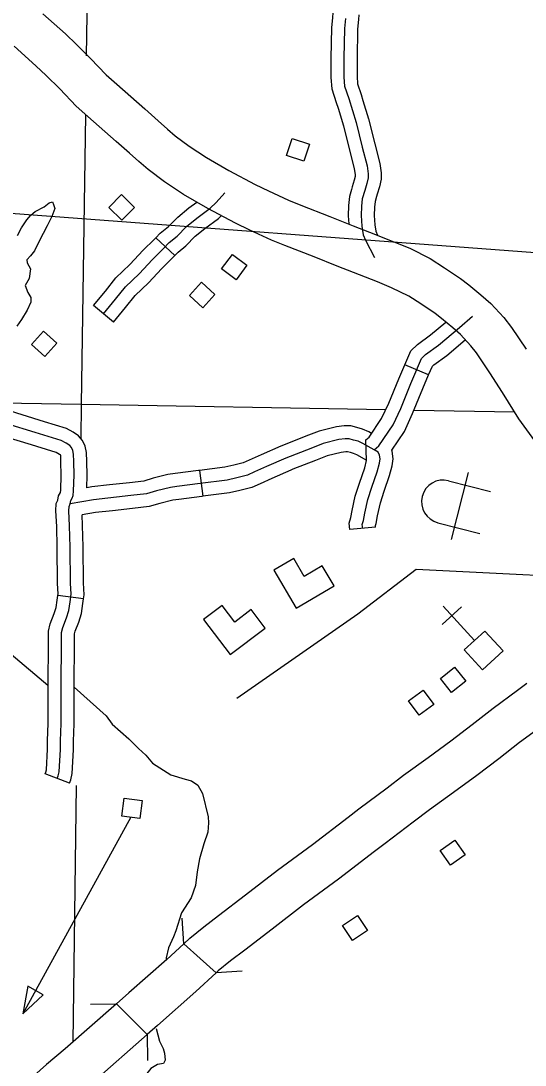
# Model space of a CAD drawing. Extents: x 61396 to 64680, y 55472 to 57605.
# Drawn here: x 62108.3 to 62199.2, y 55932.3 to 56120.6 of the extents above; entities that cross this region are included whole.
import ezdxf

# ---------------------------------------------------------------- set-up
doc = ezdxf.new("R2010")
doc.units = 0
for name, color, linetype in [('10', 7, 'Continuous'), ('15', 7, 'Continuous'), ('31', 7, 'Continuous'), ('32', 7, 'Continuous'), ('35', 7, 'Continuous'), ('37', 7, 'Continuous'), ('45', 7, 'Continuous'), ('5', 7, 'Continuous'), ('56', 7, 'Continuous'), ('57', 7, 'Continuous'), ('58', 7, 'Continuous'), ('Default', 7, 'Continuous')]:
    doc.layers.add(name, color=color, linetype=linetype)

msp = doc.modelspace()

# ---------------------------------------------------------------- linework, layer by layer
at = {"layer": '10'}
for points in [[(62112.22, 56121.93), (62116.3, 56118.27), (62118.31, 56116.37), (62120.84, 56113.84), (62123.68, 56110.9), (62125.55, 56109.2), (62130.61, 56104.76), (62133.04, 56102.6), (62134.7, 56101.13), (62136.1, 56099.9), (62138.62, 56098.02), (62141.72, 56095.99), (62145.76, 56093.64), (62150.49, 56091.13), (62152.89, 56089.96), (62156.54, 56088.27), (62158.74, 56087.38), (62163.99, 56085.34), (62168.19, 56083.67), (62171.11, 56082.52), (62175.47, 56080.81), (62178.35, 56079.62), (62182.05, 56077.77), (62184.61, 56076.11), (62187.54, 56074.18), (62189.01, 56073), (62191.19, 56071.22), (62192.96, 56069.66), (62195.34, 56067.13), (62196.72, 56065.34), (62199.33, 56061.45)], [(62201.41, 56044.23), (62198.04, 56048.84), (62195.11, 56053.61), (62192.81, 56057.14), (62190.37, 56060.77), (62189.39, 56062.05), (62187.52, 56064.04), (62186.12, 56065.27), (62184.1, 56066.93), (62182.94, 56067.85), (62180.34, 56069.57), (62178.17, 56070.97), (62175.1, 56072.51), (62172.55, 56073.57), (62168.25, 56075.25), (62165.31, 56076.41), (62161.13, 56078.07), (62155.85, 56080.12), (62153.42, 56081.1), (62149.55, 56082.9), (62146.95, 56084.16), (62141.96, 56086.81), (62137.61, 56089.34), (62134.15, 56091.61), (62131.19, 56093.82), (62129.53, 56095.27), (62127.85, 56096.76), (62125.44, 56098.9), (62120.35, 56103.37), (62118.24, 56105.28), (62115.27, 56108.36), (62112.86, 56110.77), (62111, 56112.52), (62107.07, 56116.06)]]:
    msp.add_lwpolyline(points, dxfattribs=at)
at = {"layer": '15'}
for points in [[(62137.63, 55954.18), (62138.72, 55955.2), (62141.24, 55957.22), (62143.87, 55959.24), (62148.79, 55963), (62154.53, 55967.43), (62160.84, 55972.07), (62167.28, 55977.01), (62169.2, 55978.48), (62174.28, 55982.31), (62177.26, 55984.6), (62181.69, 55987.79), (62185.77, 55990.77), (62189.62, 55993.7), (62193.41, 55996.67), (62197.8, 55999.9), (62199.45, 56001.18)], [(62202.51, 55993.66), (62198.13, 55990.45), (62194.4, 55987.52), (62190.45, 55984.51), (62186.27, 55981.46), (62181.93, 55978.34), (62179.01, 55976.09), (62173.93, 55972.26), (62172.04, 55970.81), (62165.53, 55965.82), (62159.23, 55961.19), (62153.55, 55956.8), (62148.62, 55953.04), (62146.06, 55951.07), (62143.84, 55949.29), (62143.47, 55948.94), (62140.57, 55951.54), (62137.63, 55954.18)], [(62137.63, 55954.18), (62134.57, 55951.33), (62127.75, 55945.29), (62125.51, 55943.32)], [(62143.47, 55948.94), (62139.82, 55945.55), (62132.91, 55939.43), (62131.04, 55937.79)], [(62125.51, 55943.32), (62116.27, 55935.2), (62112.92, 55932.37), (62101.46, 55922.26), (62101.2, 55922.04)], [(62101.2, 55922.04), (62103.89, 55919.47), (62106.87, 55916.62), (62118.03, 55926.46), (62121.37, 55929.29), (62131.04, 55937.79), (62128.16, 55940.67), (62125.51, 55943.32)]]:
    msp.add_lwpolyline(points, dxfattribs=at)
at = {"layer": '31'}
for points in [[(62164.49, 56122.07), (62164.43, 56121.26), (62164.28, 56119.38), (62164.17, 56113.92), (62164.17, 56110.43), (62164.3, 56108.39), (62165.13, 56105.92), (62165.44, 56104.9)], [(62166.77, 56121.08), (62166.62, 56119.26), (62166.51, 56113.9), (62166.51, 56110.51), (62166.62, 56108.85), (62167.36, 56106.64), (62168.69, 56102.33), (62169.79, 56097.87), (62170.66, 56094.48), (62170.87, 56093.07), (62170.87, 56092.32), (62170.64, 56091.29), (62170.25, 56090.03), (62169.81, 56088.51), (62169.68, 56087.19), (62169.61, 56085.52), (62169.73, 56083.59), (62169.97, 56082.07), (62170.38, 56081.06), (62172.03, 56077.97)], [(62169.17, 56121.74), (62169.11, 56120.9), (62168.96, 56119.14), (62168.86, 56113.87), (62168.86, 56110.58), (62168.94, 56109.3), (62169.59, 56107.35), (62169.92, 56106.28)], [(62165.44, 56104.9), (62166.43, 56101.7), (62167.52, 56097.3), (62168.36, 56094.01), (62168.52, 56092.89), (62168.53, 56092.58), (62168.37, 56091.89), (62168, 56090.69), (62167.87, 56090.25)], [(62169.92, 56106.28), (62170.94, 56102.95), (62172.06, 56098.44), (62172.96, 56094.94), (62173.21, 56093.24), (62173.21, 56092.06), (62172.9, 56090.68), (62172.5, 56089.36), (62172.38, 56088.95)], [(62167.87, 56090.25), (62167.5, 56088.95), (62167.34, 56087.36), (62167.26, 56085.49), (62167.36, 56084)], [(62172.38, 56088.95), (62172.12, 56088.06), (62172.02, 56087.02), (62171.95, 56085.54), (62172.07, 56083.84), (62172.24, 56082.7), (62172.54, 56081.96)]]:
    msp.add_lwpolyline(points, dxfattribs=at)
at = {"layer": '32'}
for p, q in [((62136.01, 56078.3), (62132.61, 56081.52)), ((62124.98, 56066.29), (62121.35, 56069.27)), ((62181.76, 56056.77), (62177.45, 56058.62)), ((62170.59, 56041.31), (62170.45, 56045.05)), ((62172.21, 56029.31), (62167.54, 56028.88))]:
    msp.add_line(p, q, dxfattribs=at)
for points in [[(62123.17, 56067.78), (62125.33, 56070.42), (62127.14, 56072.69), (62129.58, 56075.03), (62132, 56077.61), (62134, 56079.58), (62135, 56080.64), (62136.44, 56081.83), (62138.14, 56083.52), (62140, 56085.05), (62142.39, 56086.83), (62143.5, 56087.86), (62145.01, 56089.61)], [(62132.61, 56081.52), (62133.39, 56082.35), (62134.86, 56083.57), (62136.56, 56085.26), (62138.55, 56086.9), (62139.98, 56087.96)], [(62136.01, 56078.3), (62136.6, 56078.92), (62138.02, 56080.09), (62139.71, 56081.79), (62141.44, 56083.21), (62143.89, 56085.02), (62144.41, 56085.51)], [(62121.35, 56069.27), (62123.51, 56071.89), (62125.4, 56074.28), (62127.92, 56076.68), (62130.32, 56079.25), (62132.32, 56081.22), (62132.61, 56081.52)], [(62124.98, 56066.29), (62127.16, 56068.95), (62128.87, 56071.11), (62131.25, 56073.38), (62133.68, 56075.97), (62135.67, 56077.94), (62136.01, 56078.3)], [(62171.95, 56043.24), (62172.82, 56043.97), (62175.35, 56047.75), (62176.73, 56050.74), (62178.53, 56055.2), (62180.49, 56059.76), (62181.23, 56060.43), (62183.57, 56062.13), (62187.33, 56065.31), (62189.65, 56067.37)], [(62177.45, 56058.62), (62178.54, 56061.15), (62179.74, 56062.25), (62182.12, 56063.98), (62184.87, 56066.3)], [(62181.76, 56056.77), (62182.44, 56058.37), (62182.71, 56058.61), (62185.02, 56060.29), (62188.38, 56063.13)], [(62170.45, 56045.05), (62171.06, 56045.55), (62173.3, 56048.91), (62174.58, 56051.67), (62176.37, 56056.1), (62177.45, 56058.62)], [(62175.13, 56043.2), (62177.4, 56046.6), (62178.89, 56049.81), (62180.7, 56054.3), (62181.76, 56056.77)], [(62169.88, 56029.1), (62169.81, 56029.8), (62170, 56030.5), (62170.26, 56031.84), (62170.8, 56034.3), (62171.54, 56036.53), (62172.49, 56039.31), (62172.89, 56040.84), (62173.02, 56041.66), (62172.94, 56042.33), (62172.67, 56042.85), (62171.95, 56043.24)], [(62172.21, 56029.31), (62172.19, 56029.59), (62172.29, 56029.97), (62172.56, 56031.37), (62173.07, 56033.68), (62173.76, 56035.79), (62174.74, 56038.63), (62175.19, 56040.37), (62175.39, 56041.61), (62175.22, 56043.03), (62175.13, 56043.2)], [(62167.54, 56028.88), (62167.44, 56030.01), (62167.72, 56031.03), (62167.96, 56032.31), (62168.54, 56034.92), (62169.32, 56037.28), (62170.25, 56039.99), (62170.59, 56041.31)]]:
    msp.add_lwpolyline(points, dxfattribs=at)
at = {"layer": '35'}
for points in [[(62107.68, 56081.93), (62108.4, 56083.29), (62109.36, 56084.72), (62110.08, 56085.6), (62110.87, 56086.24), (62112.47, 56087.12), (62113.35, 56087.84), (62113.99, 56088), (62114.15, 56087.52), (62114.39, 56086.8), (62113.83, 56085.36), (62113.03, 56083.68), (62111.59, 56080.89), (62110.71, 56079.13), (62110, 56078.25), (62109.36, 56077.54), (62109.44, 56076.98), (62110, 56075.94), (62109.76, 56074.18), (62109.04, 56072.9), (62109.52, 56071.63), (62110.08, 56070.75), (62110.08, 56069.87), (62109.44, 56068.43), (62108.4, 56066.76), (62107.52, 56065.56)], [(62082.35, 56047.83), (62082.91, 56046.88), (62083.62, 56045.08), (62084.65, 56043.23), (62085.33, 56041.56), (62085.67, 56039.4), (62085.97, 56037.94), (62087.2, 56034.4), (62088.63, 56032.87), (62090.31, 56031.11), (62092.09, 56028.21), (62092.68, 56027.54), (62093.81, 56026.42), (62095.06, 56025.3), (62096.3, 56023.67), (62097.42, 56020.88), (62098.46, 56018.66), (62099.73, 56016.16), (62101.28, 56013.41), (62104.77, 56007.97), (62106.54, 56006.39), (62113.15, 56000.82)], [(62117.9, 56000.43), (62123.67, 55995.29), (62124.75, 55993.81), (62127.71, 55991.15), (62129.48, 55989.37), (62130.81, 55988.2), (62132.02, 55986.73), (62135.31, 55984.67), (62137.9, 55983.84), (62139, 55983.57), (62140.16, 55982.76), (62141.02, 55981.25), (62142.02, 55977.04), (62142.09, 55975.98), (62141.95, 55974.31), (62141.26, 55972.18), (62140.47, 55969.49), (62140.07, 55967.16), (62139.77, 55964.7), (62138.99, 55962.44), (62137.24, 55959.75), (62136.23, 55956.52), (62135.79, 55955.44), (62134.88, 55953.46), (62134.44, 55951.63), (62134.47, 55951.3)], [(62132.65, 55938.88), (62133.29, 55936.59), (62133.9, 55935.26), (62134.18, 55934.43), (62134.28, 55933.17), (62133.96, 55932.59), (62132.92, 55932.38), (62131.72, 55931.65), (62130.73, 55930.46), (62129.38, 55926.61)]]:
    msp.add_lwpolyline(points, dxfattribs=at)
at = {"layer": '37'}
for points in [[(62137.63, 55954.18), (62137.35, 55958.81)], [(62148.15, 55949.22), (62143.47, 55948.94)], [(62120.82, 55943.3), (62125.51, 55943.32)], [(62131.04, 55937.79), (62131.07, 55933.13)]]:
    msp.add_lwpolyline(points, dxfattribs=at)
at = {"layer": '45'}
for p, q in [((62140.5, 56039.54), (62141.09, 56034.89)), ((62119.58, 56016.39), (62114.93, 56016.97)), ((62117.04, 55983.16), (62112.65, 55984.81))]:
    msp.add_line(p, q, dxfattribs=at)
for points in [[(62112.52, 56048.33), (62111.55, 56048.63), (62106.41, 56050.21), (62102.29, 56051.44), (62098.86, 56052.11), (62096.32, 56052.25), (62095.93, 56052.26)], [(62111.14, 56043.85), (62110.17, 56044.15), (62105.05, 56045.73), (62101.17, 56046.88), (62098.28, 56047.44), (62096.11, 56047.56), (62095.77, 56047.58)], [(62117.18, 56033.52), (62117.28, 56034.1), (62117.54, 56034.52), (62117.73, 56035.03), (62117.79, 56035.84), (62117.86, 56038.68), (62117.83, 56041.13), (62117.79, 56042.49), (62117.63, 56043.13), (62117.38, 56043.68), (62117.08, 56044.03), (62116.47, 56044.45), (62115.57, 56044.94), (62110.86, 56046.39), (62105.73, 56047.97)], [(62120.15, 56036.42), (62120.2, 56038.67), (62120.17, 56041.17), (62120.13, 56042.8), (62119.85, 56043.92), (62119.37, 56044.94), (62118.69, 56045.78), (62117.69, 56046.46), (62116.48, 56047.11), (62112.52, 56048.33)], [(62171.5, 56046.21), (62170.97, 56046.51), (62169.87, 56047.01), (62168.84, 56047.3), (62167.72, 56047.57), (62166.57, 56047.57), (62165.17, 56047.41), (62162.05, 56046.66), (62159.65, 56045.7), (62155.61, 56044.13)], [(62171.95, 56043.24), (62169.9, 56044.42), (62169.06, 56044.81), (62168.25, 56045.03), (62167.45, 56045.23), (62166.7, 56045.23), (62165.57, 56045.1), (62162.77, 56044.42), (62160.51, 56043.52), (62156.03, 56041.78), (62152.54, 56040.23), (62150.41, 56039.29), (62149.12, 56038.68), (62147.19, 56038.2), (62145.44, 56037.81), (62140.6, 56037.2), (62136.41, 56036.65), (62135.22, 56036.49), (62132.73, 56035.87), (62130.93, 56035.32), (62128.12, 56035), (62121.38, 56034.26), (62117.18, 56033.52)], [(62114.92, 56034.21), (62115.05, 56034.95), (62115.42, 56035.55), (62115.45, 56035.96), (62115.52, 56038.69), (62115.48, 56041.09), (62115.46, 56042.17), (62115.42, 56042.34), (62115.25, 56042.45), (62114.66, 56042.76), (62111.14, 56043.85)], [(62155.61, 56044.13), (62155.12, 56043.94), (62151.59, 56042.37), (62149.44, 56041.42), (62148.33, 56040.9), (62146.65, 56040.48), (62145.04, 56040.12), (62140.5, 56039.54)], [(62170.6, 56041.32), (62168.82, 56042.34), (62168.25, 56042.6), (62167.66, 56042.77), (62167.17, 56042.88), (62166.84, 56042.88), (62165.98, 56042.79), (62163.48, 56042.18), (62161.37, 56041.34), (62157.31, 56039.76)], [(62140.5, 56039.54), (62140.3, 56039.52), (62136.1, 56038.97), (62134.78, 56038.79), (62132.11, 56038.13), (62130.45, 56037.63), (62127.86, 56037.33), (62124.28, 56036.94)], [(62157.31, 56039.76), (62156.93, 56039.61), (62153.49, 56038.08), (62151.39, 56037.16), (62149.92, 56036.46), (62147.72, 56035.91), (62145.85, 56035.5), (62141.09, 56034.89)], [(62124.28, 56036.94), (62121.04, 56036.58), (62120.15, 56036.42)], [(62114.93, 56016.97), (62114.97, 56017.29), (62114.88, 56019.17), (62114.83, 56025.68), (62114.73, 56029.46), (62114.59, 56032.27), (62114.63, 56033.57), (62114.92, 56034.21)], [(62114.84, 55983.98), (62115.01, 55984.45), (62115.2, 55985.2), (62115.4, 55989.22), (62115.4, 55990.75), (62115.54, 55993.89), (62115.57, 55997.52), (62115.54, 56003.38), (62115.59, 56005.76), (62115.62, 56008.59), (62115.62, 56010.32), (62115.82, 56011.22), (62116.5, 56012.98), (62116.92, 56014.28), (62117.15, 56015.84), (62117.32, 56017.2), (62117.22, 56019.24), (62117.18, 56025.72), (62117.07, 56029.55), (62116.94, 56032.29), (62116.96, 56033.03), (62117.18, 56033.52)], [(62141.09, 56034.89), (62140.9, 56034.87), (62136.72, 56034.32), (62135.66, 56034.18), (62133.35, 56033.61), (62131.4, 56033.02), (62128.38, 56032.67), (62124.79, 56032.28)], [(62124.79, 56032.28), (62121.71, 56031.94), (62119.32, 56031.52)], [(62119.58, 56016.39), (62119.67, 56017.11), (62119.56, 56019.3), (62119.52, 56025.76), (62119.41, 56029.64), (62119.32, 56031.52)], [(62113.21, 56000.41), (62113.19, 56003.4), (62113.25, 56005.8), (62113.28, 56008.6), (62113.28, 56010.57), (62113.57, 56011.9), (62114.29, 56013.76), (62114.63, 56014.82), (62114.83, 56016.15), (62114.93, 56016.97)], [(62117.9, 56000.43), (62117.88, 56003.36), (62117.94, 56005.72), (62117.97, 56008.58), (62117.97, 56010.06), (62118.07, 56010.54), (62118.71, 56012.19), (62119.22, 56013.74), (62119.47, 56015.52), (62119.58, 56016.39)], [(62112.65, 55984.81), (62112.77, 55985.14), (62112.87, 55985.54), (62113.05, 55989.28), (62113.05, 55990.8), (62113.19, 55993.95), (62113.22, 55997.52), (62113.21, 56000.41)], [(62117.04, 55983.16), (62117.26, 55983.76), (62117.53, 55984.86), (62117.74, 55989.16), (62117.74, 55990.7), (62117.88, 55993.83), (62117.91, 55997.51), (62117.9, 56000.43)]]:
    msp.add_lwpolyline(points, dxfattribs=at)
at = {"layer": '5'}
for points in [[(62120.32, 56132.97), (62120.05, 56114.36)], [(62119.9, 56103.67), (62119.16, 56051.45)], [(62119.16, 56051.45), (62101.21, 56051.76)], [(62119.16, 56051.45), (62119.08, 56045.3)], [(62174.02, 56050.45), (62119.16, 56051.45)], [(62197.31, 56050.03), (62179.11, 56050.36)], [(62118.27, 55982.7), (62117.67, 55936.44)]]:
    msp.add_lwpolyline(points, dxfattribs=at)
at = {"layer": '56'}
for points in [[(62156.17, 56096.36), (62157.2, 56099.45), (62160.3, 56098.41), (62159.27, 56095.33)], [(62124.14, 56086.96), (62126.41, 56089.29), (62128.74, 56087), (62126.47, 56084.68)], [(62144.46, 56075.89), (62146.39, 56078.51), (62149.02, 56076.57), (62147.09, 56073.95)], [(62138.64, 56071.1), (62140.83, 56073.51), (62143.24, 56071.31), (62141.05, 56068.9)], [(62110.18, 56062.27), (62112.35, 56064.69), (62114.78, 56062.52), (62112.62, 56060.09)], [(62185.9, 55999.49), (62183.88, 56002.04), (62186.44, 56004.07), (62188.46, 56001.52)], [(62180.07, 55995.38), (62178.16, 55998.01), (62180.79, 55999.93), (62182.71, 55997.31)], [(62126.46, 55977.21), (62126.88, 55980.43), (62130.12, 55980.01), (62129.69, 55976.79)], [(62185.7, 55968.35), (62183.84, 55971.01), (62186.51, 55972.88), (62188.37, 55970.22)], [(62168.06, 55954.76), (62166.25, 55957.46), (62168.96, 55959.28), (62170.77, 55956.58)], [(62112.3, 55944.96), (62109.51, 55946.5), (62108.61, 55941.54)]]:
    msp.add_lwpolyline(points, close=True, dxfattribs=at)
msp.add_lwpolyline([(62128.08, 55977), (62108.61, 55941.54)], dxfattribs=at)
at = {"layer": '57'}
for p, q in [((62185.9, 56027.08), (62188.98, 56039.19)), ((62185.37, 56037.69), (62192.94, 56035.77)), ((62183.45, 56030.12), (62191.02, 56028.2)), ((62184.23, 56011.76), (62187.68, 56014.93)), ((62184.37, 56015.07), (62190.06, 56008.87))]:
    msp.add_line(p, q, dxfattribs=at)
msp.add_lwpolyline([(62191.48, 56003.56), (62188.19, 56007.16), (62191.91, 56010.57), (62195.21, 56006.98)], close=True, dxfattribs=at)
msp.add_arc((62184.41, 56033.91), 3.91, 75.7485, 255.7485, dxfattribs=at)
at = {"layer": '58'}
for points in [[(62157.87, 56014.71), (62164.72, 56018.73), (62162.59, 56022.34), (62159.36, 56020.44), (62157.45, 56023.67), (62153.85, 56021.55)], [(62146, 56006.33), (62152.33, 56011.12), (62149.8, 56014.46), (62146.81, 56012.19), (62144.54, 56015.18), (62141.21, 56012.66)]]:
    msp.add_lwpolyline(points, close=True, dxfattribs=at)
for points in [[(62169.02, 56013.7), (62179.52, 56021.75), (62220.43, 56019.7)], [(62147.22, 55998.49), (62169.02, 56013.7)]]:
    msp.add_lwpolyline(points, dxfattribs=at)
at = {"layer": 'Default'}
msp.add_line((62028.43, 56091.83), (62651.44, 56045.01), dxfattribs=at)

doc.saveas('drawing.dxf')
